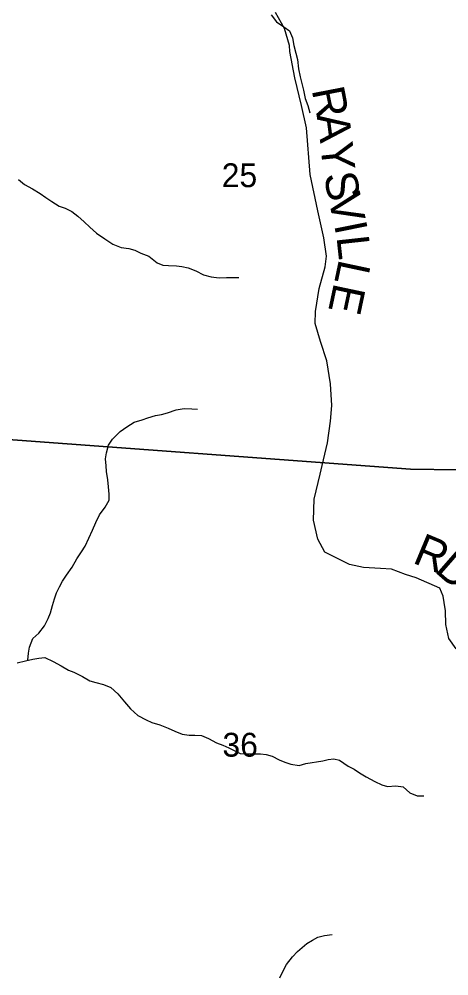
# Model space of a CAD drawing. Extents: x 1715311 to 2083412, y 146837 to 553079.
# Drawn here: x 1918821 to 1922803, y 407256 to 416126 of the extents above; entities that cross this region are included whole.
import ezdxf

# ---------------------------------------------------------------- set-up
doc = ezdxf.new("R2010")
doc.units = 0
for name, color, linetype in [('GM_X_County_Road', 7, 'Continuous'), ('GM_X_County_Road_Text', 7, 'Continuous'), ('GM_X_Minor_River', 7, 'Continuous'), ('GM_X_Section', 7, 'Continuous'), ('GM_X_Section_Text', 7, 'Continuous')]:
    doc.layers.add(name, color=color, linetype=linetype)

msp = doc.modelspace()

# ---------------------------------------------------------------- linework, layer by layer
at = {"layer": 'GM_X_County_Road'}
msp.add_lwpolyline([(1922870.7, 410288.3), (1922802.8, 410384.5), (1922775.1, 410514.8), (1922771.4, 410641), (1922759.5, 410719.1), (1922751.6, 410777.2), (1922719.7, 410851.4), (1922501.8, 410945.9), (1922401.8, 410976.1), (1922271.7, 411026.4), (1922169.7, 411032.6), (1922013.6, 411040.9), (1921881.5, 411069.2), (1921747.6, 411137.5), (1921655.6, 411185.8), (1921589.8, 411306), (1921548.1, 411482.4), (1921556.5, 411674.6), (1921611.1, 411908.9), (1921629.2, 411987), (1921679.7, 412197.2), (1921706.2, 412399.4), (1921718.5, 412545.6), (1921706.9, 412745.9), (1921671.3, 412958.3), (1921613.6, 413138.7), (1921563.9, 413303), (1921566.2, 413415.2), (1921602.7, 413629.4), (1921657.1, 413829.6), (1921669.4, 413927.7), (1921645.7, 414098), (1921588.2, 414350.5), (1921518.8, 414687.1), (1921483.7, 415119.8), (1921438.1, 415324.1), (1921376.6, 415580.6), (1921331, 415827.1), (1921325.2, 415881.1), (1921281.5, 416039.4), (1921195.7, 416187.8)], dxfattribs=at)
at = {"layer": 'GM_X_Minor_River'}
for points in [[(1921155.7, 416166.3), (1921207.5, 416100), (1921275.4, 416055.7), (1921327.3, 416017.5), (1921355.1, 415953.3), (1921366.8, 415883.2), (1921386.6, 415811.1), (1921400.3, 415751), (1921410, 415664.9), (1921425.8, 415592.8), (1921441.5, 415528.7), (1921457.3, 415468.6), (1921473.1, 415390.5), (1921496.9, 415326.3), (1921516.6, 415258.2)], [(1918815.9, 414638.5), (1918871.8, 414592.2), (1918945.7, 414551.9), (1919015.6, 414509.6), (1919067.5, 414473.4), (1919125.4, 414437.1), (1919193.3, 414390.8), (1919247.3, 414372.6), (1919309.2, 414342.4), (1919365.1, 414300.1), (1919425, 414245.8), (1919476.8, 414197.6), (1919538.7, 414141.3), (1919614.6, 414089), (1919690.5, 414038.6), (1919766.4, 414008.3), (1919836.5, 414000), (1919892.4, 413983.8), (1919948.4, 413957.6), (1920022.4, 413929.3), (1920100.2, 413866.9), (1920154.2, 413846.7), (1920204.2, 413842.5), (1920278.3, 413840.2), (1920328.3, 413834), (1920386.3, 413821.8), (1920458.2, 413791.4), (1920528.2, 413757.1), (1920602.2, 413736.8), (1920674.2, 413728.5), (1920744.3, 413730.3), (1920796.3, 413732.1), (1920856.4, 413729.8)], [(1918901.8, 410181.6), (1918907.7, 410249.1), (1918918, 410305.1), (1918948.3, 410383.1), (1919002.5, 410432.9), (1919056.8, 410502.7), (1919089.1, 410568.7), (1919113.3, 410622.6), (1919129.6, 410690.6), (1919149.8, 410752.5), (1919168, 410806.5), (1919194.3, 410862.5), (1919224.5, 410914.4), (1919260.7, 410970.2), (1919313.1, 411046.1), (1919357.4, 411122), (1919399.7, 411187.9), (1919431.9, 411239.8), (1919468.2, 411313.7), (1919500.5, 411389.6), (1919530.8, 411459.5), (1919567.1, 411531.4), (1919619.4, 411601.3), (1919655.6, 411665.2), (1919655.9, 411723.2), (1919650.1, 411791.3), (1919642.3, 411855.4), (1919630.6, 411931.5), (1919626.8, 411983.5), (1919623, 412049.6), (1919629.3, 412105.6), (1919649.5, 412177.5), (1919685.8, 412231.4), (1919758.1, 412303.2), (1919818.3, 412347), (1919888.5, 412388.8), (1919960.7, 412412.5), (1920014.8, 412428.3), (1920084.9, 412450), (1920139, 412459.8), (1920197.1, 412475.6), (1920275.3, 412503.3), (1920349.4, 412515), (1920421.5, 412512.7), (1920473.5, 412510.5)], [(1918803.3, 410159.5), (1918879.4, 410177.2), (1918949.6, 410190.9), (1919003.6, 410200.7), (1919059.7, 410208.5), (1919137.7, 410172.2), (1919211.6, 410129.9), (1919277.5, 410089.6), (1919329.5, 410071.4), (1919407.4, 410031), (1919477.3, 409992.7), (1919531.3, 409976.5), (1919603.3, 409958.2), (1919671.2, 409929.9), (1919737.1, 409869.6), (1919796.9, 409795.9)], [(1919796.9, 409795.9), (1919854.6, 409732), (1919920.2, 409671.4), (1919999.8, 409628.9), (1920051.6, 409604.5), (1920125.3, 409582), (1920203.1, 409553.4), (1920262.8, 409525), (1920330.5, 409496.5), (1920396.4, 409488.1), (1920450.4, 409487.7), (1920510.3, 409483.3), (1920576, 409456.8), (1920651.7, 409416.3), (1920707.5, 409395.9), (1920763.2, 409371.5), (1920870.8, 409316.7), (1921004.6, 409315.8), (1921056.5, 409313.5), (1921110.5, 409309.1), (1921166.3, 409292.7), (1921232, 409260.2), (1921283.8, 409237.8), (1921337.6, 409219.5), (1921417.4, 409206.9), (1921479.5, 409224.5), (1921635.5, 409249.5), (1921685.5, 409261.2), (1921737.5, 409266.9), (1921789.4, 409256.5), (1921870.9, 409199.9), (1921924.7, 409171.5), (1921976.4, 409137.1), (1922036.1, 409102.7), (1922117.7, 409058.1), (1922181.4, 409027.6), (1922233.3, 409013.2), (1922311.2, 409016.7), (1922381.1, 409008.2), (1922442.7, 408953.8), (1922510.4, 408925.3), (1922572.3, 408924.9)], [(1921236.2, 407237.6), (1921264.6, 407297.5), (1921299, 407361.4), (1921353.4, 407431.1), (1921401.7, 407482.8), (1921488.1, 407556.4), (1921538.3, 407586.1), (1921590.4, 407613.8), (1921652.5, 407631.4), (1921722.5, 407640.9)]]:
    msp.add_lwpolyline(points, dxfattribs=at)
at = {"layer": 'GM_X_Section'}
for points in [[(1918798.6, 417639.3), (1924238.3, 417208.1), (1924222, 417042.1), (1923755.4, 411934.6), (1922447.2, 411955.3), (1918425.4, 412251.6)], [(1918425.4, 412251.6), (1922447.2, 411955.3), (1923755.4, 411934.6), (1923293.4, 406665.7), (1918143.5, 407016.1), (1918047.5, 407020.3)]]:
    msp.add_lwpolyline(points, close=True, dxfattribs=at)

# ---------------------------------------------------------------- texts
at = {"layer": 'GM_X_County_Road_Text'}
for s, rotation, p in [('R', 281.01142, (1921531.5, 415471.7)), ('A', 277.48874, (1921577.8, 415234.6)), ('Y', 275.80194, (1921611.9, 414975.2)), ('S', 281.01895, (1921643, 414683.1)), ('V', 282.17429, (1921683, 414477.9)), ('I', 281.36964, (1921738.5, 414221)), ('L', 276.28246, (1921761.7, 414107.1)), ('L', 257.97647, (1921787.5, 413909.3)), ('E', 258.02895, (1921740.7, 413689.5)), ('R', 337.35492, (1922456.7, 411089.7)), ('D', 318.85383, (1922662.5, 411008.3))]:
    msp.add_text(s, height=300, rotation=rotation, dxfattribs=at).set_placement(p)
at = {"layer": 'GM_X_Section_Text'}
for s, p in [('25', (1920698.7, 414568.5)), ('36', (1920705.3, 409288.5))]:
    msp.add_text(s, height=221, rotation=0.00001, dxfattribs=at).set_placement(p)

doc.saveas('drawing.dxf')
